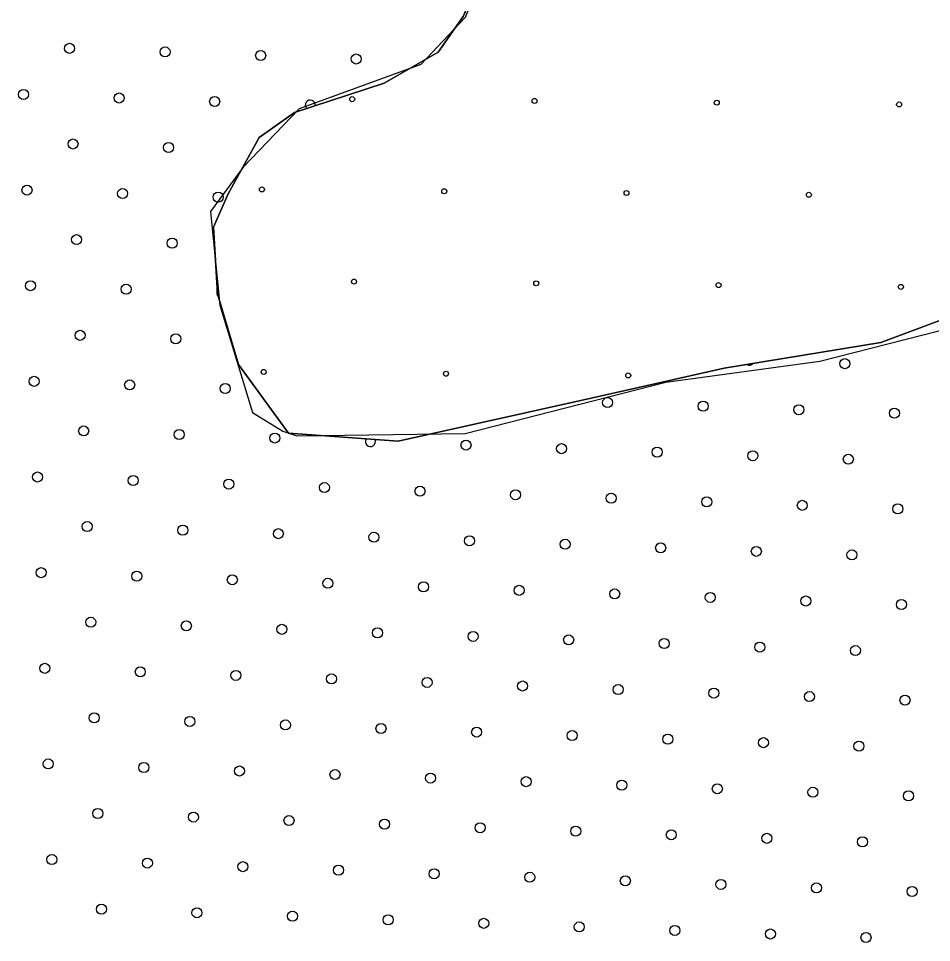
# Model space of a CAD drawing. Extents: x 1612280 to 1883141, y 560852 to 780851.
# Drawn here: x 1799746 to 1801672, y 641639 to 643587 of the extents above; entities that cross this region are included whole.
import ezdxf

# ---------------------------------------------------------------- set-up
doc = ezdxf.new("R2010")
doc.units = 0
for name, color, linetype in [('DESIGN - EROSION CONTROL - Devices', 7, 'Continuous'), ('DESIGN - SCRATCH - User 1', 7, 'Continuous'), ('DESIGN - TRAFFIC CONTROL PERMANENT - Pavement Marking Text', 7, 'Continuous')]:
    doc.layers.add(name, color=color, linetype=linetype)

msp = doc.modelspace()

# ---------------------------------------------------------------- linework, layer by layer
at = {"layer": 'DESIGN - EROSION CONTROL - Devices'}
for centre in [(1800449.6, 643417.2), (1800449.6, 643417.2), (1800834.2, 643413.5), (1800834.2, 643413.5), (1801218.7, 643409.8), (1801218.7, 643409.8), (1801603.3, 643406), (1801603.3, 643406), (1800259.2, 643226.8), (1800259.2, 643226.8), (1800643.8, 643223.1), (1800643.8, 643223.1), (1801028.3, 643219.4), (1801028.3, 643219.4), (1801412.9, 643215.6), (1801412.9, 643215.6), (1800453.4, 643032.7), (1800453.4, 643032.7), (1800837.9, 643029), (1800837.9, 643029), (1801222.5, 643025.2), (1801222.5, 643025.2), (1801607, 643021.5), (1801607, 643021.5), (1800262.9, 642842.3), (1800262.9, 642842.3), (1800647.5, 642838.5), (1800647.5, 642838.5), (1801032, 642834.8), (1801032, 642834.8)]:
    msp.add_circle(centre, 5.28, dxfattribs=at)
at = {"layer": 'DESIGN - SCRATCH - User 1'}
for points in [[(1800343, 644614.1), (1800416.8, 644387.2), (1800539.9, 644244.4), (1800717.1, 644160.6), (1800776.2, 644062.1), (1800751.6, 643746.8), (1800687.6, 643589.1), (1800594.1, 643490.6), (1800338.1, 643397), (1800219.9, 643273.8), (1800151, 643180.2), (1800170.7, 642983.2), (1800239.6, 642756.5), (1800303.6, 642717.1), (1800333.2, 642707.3)], [(1800343, 644614.1), (1800416.8, 644387.2), (1800539.9, 644244.4), (1800717.1, 644160.6), (1800776.2, 644062.1), (1800751.6, 643746.8), (1800687.6, 643589.1), (1800594.1, 643490.6), (1800338.1, 643397), (1800219.9, 643273.8), (1800151, 643180.2), (1800170.7, 642983.2), (1800239.6, 642756.5), (1800303.6, 642717.1), (1800333.2, 642707.3)], [(1800306.3, 644522), (1800372, 644508.9), (1800446.6, 644368.4), (1800538.8, 644241), (1800714.4, 644175.2), (1800784.6, 644104.9), (1800780.2, 643907.3), (1800736.3, 643709.7), (1800683.6, 643591.1), (1800631, 643516.4), (1800516.9, 643450.6), (1800328.1, 643389.1), (1800253.5, 643336.4), (1800187.7, 643217.8), (1800157, 643147.5), (1800165.8, 643007), (1800209.7, 642857.7), (1800315, 642712.8)], [(1800315, 642712.8), (1800209.7, 642857.7), (1800165.8, 643007), (1800157, 643147.5), (1800187.7, 643217.8), (1800253.5, 643336.4), (1800328.1, 643389.1), (1800516.9, 643450.6), (1800631, 643516.4), (1800683.6, 643591.1), (1800736.3, 643709.7), (1800780.2, 643907.3), (1800784.6, 644104.9), (1800714.4, 644175.2), (1800538.8, 644241), (1800446.6, 644368.4), (1800372, 644508.9), (1800306.3, 644522)], [(1800306.3, 644522), (1800372, 644508.9), (1800446.6, 644368.4), (1800538.8, 644241), (1800714.4, 644175.2), (1800784.6, 644104.9), (1800780.2, 643907.3), (1800736.3, 643709.7), (1800683.6, 643591.1), (1800631, 643516.4), (1800516.9, 643450.6), (1800328.1, 643389.1), (1800253.5, 643336.4), (1800187.7, 643217.8), (1800157, 643147.5), (1800165.8, 643007), (1800209.7, 642857.7), (1800315, 642712.8)], [(1800315, 642712.8), (1800209.7, 642857.7), (1800165.8, 643007), (1800157, 643147.5), (1800187.7, 643217.8), (1800253.5, 643336.4), (1800328.1, 643389.1), (1800516.9, 643450.6), (1800631, 643516.4), (1800683.6, 643591.1), (1800736.3, 643709.7), (1800780.2, 643907.3), (1800784.6, 644104.9), (1800714.4, 644175.2), (1800538.8, 644241), (1800446.6, 644368.4), (1800372, 644508.9), (1800306.3, 644522)], [(1800333.2, 642707.3), (1800687.8, 642712.2), (1801111.2, 642820.6), (1801436, 642864.9), (1801687.1, 642929), (1801888.9, 643062), (1802046.4, 643214.7), (1802228.6, 643244.3), (1802519, 643259), (1802647, 643367.4), (1802809.4, 643461), (1802952.2, 643461), (1803154, 643382.2), (1803257.4, 643362.5), (1803419.8, 643485.7), (1803528.1, 643559.6), (1803631.5, 643544.8), (1803680.7, 643431.5), (1803616.7, 643264), (1803656.1, 643096.5), (1803833.3, 643057.1), (1804104.1, 643101.4), (1804330.5, 643170.4)], [(1800333.2, 642707.3), (1800687.8, 642712.2), (1801111.2, 642820.6), (1801436, 642864.9), (1801687.1, 642929), (1801888.9, 643062), (1802046.4, 643214.7), (1802228.6, 643244.3), (1802519, 643259), (1802647, 643367.4), (1802809.4, 643461), (1802952.2, 643461), (1803154, 643382.2), (1803257.4, 643362.5), (1803419.8, 643485.7), (1803528.1, 643559.6), (1803631.5, 643544.8), (1803680.7, 643431.5), (1803616.7, 643264), (1803656.1, 643096.5), (1803833.3, 643057.1), (1804104.1, 643101.4), (1804330.5, 643170.4)], [(1800315, 642712.8), (1800546.9, 642696.1), (1800953.9, 642786.6), (1801234.3, 642849.9), (1801564.4, 642904.2), (1801758.8, 642976.6)], [(1801758.8, 642976.6), (1801564.4, 642904.2), (1801234.3, 642849.9), (1800953.9, 642786.6), (1800546.9, 642696.1), (1800315, 642712.8)], [(1800315, 642712.8), (1800546.9, 642696.1), (1800953.9, 642786.6), (1801234.3, 642849.9), (1801564.4, 642904.2), (1801758.8, 642976.6)], [(1801758.8, 642976.6), (1801564.4, 642904.2), (1801234.3, 642849.9), (1800953.9, 642786.6), (1800546.9, 642696.1), (1800315, 642712.8)]]:
    msp.add_lwpolyline(points, dxfattribs=at)
at = {"layer": 'DESIGN - TRAFFIC CONTROL PERMANENT - Pavement Marking Text'}
for centre in [(1799853.3, 643524.3), (1799853.3, 643524.3), (1800055, 643516.8), (1800055, 643516.8), (1800256.6, 643509.3), (1800256.6, 643509.3), (1800458.2, 643501.9), (1800458.2, 643501.9), (1799756.3, 643427.2), (1799756.3, 643427.2), (1799957.9, 643419.7), (1799957.9, 643419.7), (1800159.5, 643412.3), (1800159.5, 643412.3), (1799860.8, 643322.7), (1799860.8, 643322.7), (1800062.4, 643315.2), (1800062.4, 643315.2), (1799763.7, 643225.6), (1799763.7, 643225.6), (1799965.4, 643218.1), (1799965.4, 643218.1), (1800167, 643210.7), (1800167, 643210.7), (1799868.3, 643121.1), (1799868.3, 643121.1), (1800069.9, 643113.6), (1800069.9, 643113.6), (1799771.2, 643024), (1799771.2, 643024), (1799972.8, 643016.5), (1799972.8, 643016.5), (1799875.7, 642919.4), (1799875.7, 642919.4), (1800077.4, 642912), (1800077.4, 642912), (1801488.6, 642859.7), (1801488.6, 642859.7), (1799778.7, 642822.4), (1799778.7, 642822.4), (1799980.3, 642814.9), (1799980.3, 642814.9), (1800181.9, 642807.4), (1800181.9, 642807.4), (1800988.3, 642777.6), (1800988.3, 642777.6), (1801189.9, 642770.1), (1801189.9, 642770.1), (1801391.6, 642762.6), (1801391.6, 642762.6), (1801593.2, 642755.2), (1801593.2, 642755.2), (1799883.2, 642717.8), (1799883.2, 642717.8), (1800084.8, 642710.4), (1800084.8, 642710.4), (1800286.4, 642702.9), (1800286.4, 642702.9), (1800689.7, 642688), (1800689.7, 642688), (1800891.3, 642680.5), (1800891.3, 642680.5), (1801092.9, 642673), (1801092.9, 642673), (1801294.5, 642665.6), (1801294.5, 642665.6), (1801496.1, 642658.1), (1801496.1, 642658.1), (1799786.1, 642620.8), (1799786.1, 642620.8), (1799987.8, 642613.3), (1799987.8, 642613.3), (1800189.4, 642605.8), (1800189.4, 642605.8), (1800391, 642598.4), (1800391, 642598.4), (1800592.6, 642590.9), (1800592.6, 642590.9), (1800794.2, 642583.4), (1800794.2, 642583.4), (1800995.8, 642576), (1800995.8, 642576), (1801197.4, 642568.5), (1801197.4, 642568.5), (1801399, 642561), (1801399, 642561), (1801600.6, 642553.6), (1801600.6, 642553.6), (1799890.7, 642516.2), (1799890.7, 642516.2), (1800092.3, 642508.8), (1800092.3, 642508.8), (1800293.9, 642501.3), (1800293.9, 642501.3), (1800495.5, 642493.8), (1800495.5, 642493.8), (1800697.1, 642486.4), (1800697.1, 642486.4), (1800898.7, 642478.9), (1800898.7, 642478.9), (1801100.3, 642471.4), (1801100.3, 642471.4), (1801302, 642464), (1801302, 642464), (1801503.6, 642456.5), (1801503.6, 642456.5), (1799793.6, 642419.1), (1799793.6, 642419.1), (1799995.2, 642411.7), (1799995.2, 642411.7), (1800196.8, 642404.2), (1800196.8, 642404.2), (1800398.4, 642396.7), (1800398.4, 642396.7), (1800600.1, 642389.3), (1800600.1, 642389.3), (1800801.7, 642381.8), (1800801.7, 642381.8), (1801003.3, 642374.3), (1801003.3, 642374.3), (1801204.9, 642366.9), (1801204.9, 642366.9), (1801406.5, 642359.4), (1801406.5, 642359.4), (1801608.1, 642351.9), (1801608.1, 642351.9), (1799898.1, 642314.6), (1799898.1, 642314.6), (1800099.8, 642307.1), (1800099.8, 642307.1), (1800301.4, 642299.7), (1800301.4, 642299.7), (1800503, 642292.2), (1800503, 642292.2), (1800704.6, 642284.7), (1800704.6, 642284.7), (1800906.2, 642277.3), (1800906.2, 642277.3), (1801107.8, 642269.8), (1801107.8, 642269.8), (1801309.4, 642262.3), (1801309.4, 642262.3), (1801511, 642254.9), (1801511, 642254.9), (1799801.1, 642217.5), (1799801.1, 642217.5), (1800002.7, 642210.1), (1800002.7, 642210.1), (1800204.3, 642202.6), (1800204.3, 642202.6), (1800405.9, 642195.1), (1800405.9, 642195.1), (1800607.5, 642187.7), (1800607.5, 642187.7), (1800809.1, 642180.2), (1800809.1, 642180.2), (1801010.7, 642172.7), (1801010.7, 642172.7), (1801212.3, 642165.3), (1801212.3, 642165.3), (1801414, 642157.8), (1801414, 642157.8), (1801615.6, 642150.3), (1801615.6, 642150.3), (1799905.6, 642113), (1799905.6, 642113), (1800107.2, 642105.5), (1800107.2, 642105.5), (1800308.8, 642098.1), (1800308.8, 642098.1), (1800510.4, 642090.6), (1800510.4, 642090.6), (1800712.1, 642083.1), (1800712.1, 642083.1), (1800913.7, 642075.7), (1800913.7, 642075.7), (1801115.3, 642068.2), (1801115.3, 642068.2), (1801316.9, 642060.7), (1801316.9, 642060.7), (1801518.5, 642053.3), (1801518.5, 642053.3), (1799808.5, 642015.9), (1799808.5, 642015.9), (1800010.2, 642008.5), (1800010.2, 642008.5), (1800211.8, 642001), (1800211.8, 642001), (1800413.4, 641993.5), (1800413.4, 641993.5), (1800615, 641986.1), (1800615, 641986.1), (1800816.6, 641978.6), (1800816.6, 641978.6), (1801018.2, 641971.1), (1801018.2, 641971.1), (1801219.8, 641963.7), (1801219.8, 641963.7), (1801421.4, 641956.2), (1801421.4, 641956.2), (1801623, 641948.7), (1801623, 641948.7), (1799913.1, 641911.4), (1799913.1, 641911.4), (1800114.7, 641903.9), (1800114.7, 641903.9), (1800316.3, 641896.5), (1800316.3, 641896.5), (1800517.9, 641889), (1800517.9, 641889), (1800719.5, 641881.5), (1800719.5, 641881.5), (1800921.1, 641874.1), (1800921.1, 641874.1), (1801122.7, 641866.6), (1801122.7, 641866.6), (1801324.4, 641859.1), (1801324.4, 641859.1), (1801526, 641851.7), (1801526, 641851.7), (1799816, 641814.3), (1799816, 641814.3), (1800017.6, 641806.9), (1800017.6, 641806.9), (1800219.2, 641799.4), (1800219.2, 641799.4), (1800420.8, 641791.9), (1800420.8, 641791.9), (1800622.5, 641784.5), (1800622.5, 641784.5), (1800824.1, 641777), (1800824.1, 641777), (1801025.7, 641769.5), (1801025.7, 641769.5), (1801227.3, 641762), (1801227.3, 641762), (1801428.9, 641754.6), (1801428.9, 641754.6), (1801630.5, 641747.1), (1801630.5, 641747.1), (1799920.6, 641709.8), (1799920.6, 641709.8), (1800122.2, 641702.3), (1800122.2, 641702.3), (1800323.8, 641694.8), (1800323.8, 641694.8), (1800525.4, 641687.4), (1800525.4, 641687.4), (1800727, 641679.9), (1800727, 641679.9), (1800928.6, 641672.4), (1800928.6, 641672.4), (1801130.2, 641665), (1801130.2, 641665), (1801331.8, 641657.5), (1801331.8, 641657.5), (1801533.4, 641650), (1801533.4, 641650)]:
    msp.add_circle(centre, 10.6, dxfattribs=at)
for centre, start, end in [((1800361.1, 643404.8), 351.3042, 224.787), ((1800174.4, 643009), 149.7418, 229.0703), ((1801287, 642867.2), 242.5809, 316.1005), ((1800488, 642695.4), 148.486, 23.2759)]:
    msp.add_arc(centre, 10.6, start, end, dxfattribs=at)

doc.saveas('drawing.dxf')
